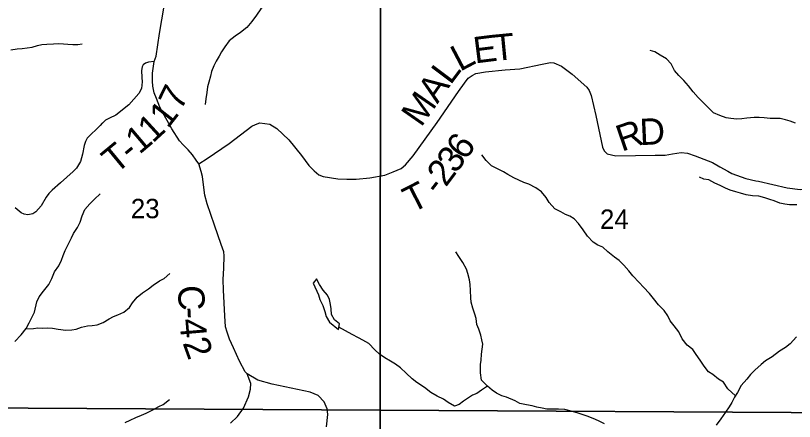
# Model space of a CAD drawing. Extents: x 2043100 to 2470832, y 443715 to 810583.
# Drawn here: x 2281354 to 2290243, y 616731 to 621356 of the extents above; entities that cross this region are included whole.
import ezdxf

# ---------------------------------------------------------------- set-up
doc = ezdxf.new("R2010")
doc.units = 0
for name, color, linetype in [('GM_X_County_Road', 7, 'Continuous'), ('GM_X_County_Road_Text', 7, 'Continuous'), ('GM_X_Minor_Lake', 7, 'Continuous'), ('GM_X_Minor_River', 7, 'Continuous'), ('GM_X_Section', 7, 'Continuous'), ('GM_X_Section_Text', 7, 'Continuous'), ('GM_X_Township_Road', 7, 'Continuous'), ('GM_X_Township_Road_Text', 7, 'Continuous')]:
    doc.layers.add(name, color=color, linetype=linetype)

msp = doc.modelspace()

# ---------------------------------------------------------------- linework, layer by layer
at = {"layer": 'GM_X_County_Road'}
msp.add_lwpolyline([(2283806.2, 616712.3), (2283886.8, 616788), (2283955.2, 616881.5), (2284012.9, 617008.9), (2284035.3, 617097.5), (2284038.2, 617161.7), (2283998.2, 617273.3), (2283973.7, 617296.9), (2283909.6, 617416.1), (2283840.9, 617569.3), (2283795.1, 617668.7), (2283767.7, 617746.4), (2283750.6, 617808.3), (2283744.3, 617934.5), (2283727.1, 618227), (2283722.9, 618347.2), (2283732.6, 618475.7), (2283734.1, 618616.1), (2283729.3, 618662.1), (2283701.7, 618747.9), (2283623.8, 618967), (2283541.4, 619212.2), (2283515.7, 619309.9), (2283499.5, 619427.9), (2283487.9, 619522), (2283470.8, 619579.8), (2283447.3, 619665.6), (2283416.5, 619709.1), (2283373.4, 619768.5), (2283324.4, 619827.7), (2283267.4, 619882.8), (2283224.5, 619930.2), (2283136.1, 620066.9), (2283049.3, 620221.7), (2283001.6, 620313), (2282961.9, 620410.6), (2282936.7, 620476.3), (2282921.3, 620552.2), (2282918.3, 620610.2), (2282918.7, 620698.5), (2282934.3, 620833.1), (2282957.2, 620895.6), (2282996.6, 621152.9), (2283049.1, 621462.6)], dxfattribs=at)
at = {"layer": 'GM_X_Minor_Lake'}
for points in [[(2285040.2, 617776.8), (2285050, 617841), (2284993.6, 617888.9), (2284961.3, 617948.9), (2284955, 618013), (2284946.7, 618065), (2284936.5, 618119.1), (2284914.2, 618171.1), (2284865.8, 618225), (2284821.4, 618290.9), (2284787, 618356.9), (2284764.8, 618324.6)], [(2284764.8, 618324.6), (2284751.2, 618304.7), (2284811.9, 618172.7), (2284826.2, 618120.6), (2284862.6, 618050.6), (2284884.9, 617982.6), (2284899.2, 617926.5), (2284935.6, 617860.6), (2285040.2, 617776.8)]]:
    msp.add_lwpolyline(points, dxfattribs=at)
at = {"layer": 'GM_X_Minor_River'}
for points in [[(2284283.9, 621528.4), (2284223.8, 621494.2), (2284153.9, 621433.8), (2284102.1, 621359.4), (2284050.3, 621289.1), (2283992.4, 621220.8), (2283922.5, 621162.3), (2283858.5, 621122), (2283792.6, 621067.6), (2283740.8, 620999.3), (2283704.9, 620943), (2283677.1, 620892.8), (2283643.2, 620838.6), (2283615.4, 620782.3), (2283591.6, 620718.1), (2283579.8, 620666), (2283558.1, 620595.8), (2283546.3, 620545.6), (2283536.5, 620481.5), (2283524.8, 620409.3), (2283517.1, 620343.2)], [(2281298.7, 620964.5), (2281372.8, 620978.8), (2281429, 620983.1), (2281485.1, 620987.4), (2281543.2, 620997.6), (2281605.3, 621015.9), (2281655.4, 621026.2), (2281709.5, 621032.4), (2281785.7, 621034.8), (2281841.8, 621037), (2281899.9, 621035.3), (2281950.1, 621031.5), (2282008.3, 621025.7), (2282064.4, 621028), (2282114.5, 621034.2)], [(2290254.7, 620130.2), (2290196.6, 620153.9), (2290140.6, 620167.6), (2290080.5, 620183.2), (2290026.6, 620184.9), (2289964.6, 620184.5), (2289896.6, 620190.1), (2289842.7, 620193.7), (2289782.7, 620195.4), (2289698.8, 620188.8), (2289644.9, 620178.4), (2289585, 620176.1), (2289517, 620183.7), (2289465, 620191.3), (2289392.9, 620218.9), (2289318.8, 620248.5), (2289212.1, 620354), (2289145.7, 620421.7), (2289089.3, 620487.4), (2289032.9, 620557.2), (2288982.5, 620617), (2288924.1, 620674.7), (2288875.8, 620730.5), (2288835.3, 620806.3), (2288782.9, 620864.1), (2288710.7, 620903.7), (2288648.5, 620943.4), (2288598.4, 620957.1)], [(2289570, 617022.5), (2289484.6, 617103.7), (2289432.1, 617177.5), (2289377.9, 617213.2), (2289313.6, 617266.9), (2289263.4, 617296.7), (2289215, 617360.5), (2289168.6, 617430.3), (2289122.2, 617494.1), (2289083.8, 617550), (2289017.5, 617599.7), (2288963.1, 617673.5), (2288922.6, 617751.4), (2288870.1, 617819.2), (2288825.8, 617877), (2288797.4, 617932.9), (2288755, 617994.8), (2288690.6, 618060.5), (2288636.2, 618130.3), (2288587.8, 618188.1), (2288521.3, 618261.8), (2288473, 618313.6), (2288400.6, 618389.3), (2288354.2, 618445.1), (2288297.8, 618510.9), (2288243.5, 618566.6), (2288189.3, 618602.3), (2288112.9, 618662), (2288056.6, 618717.7), (2287998.5, 618739.4), (2287946.3, 618775.1), (2287881.9, 618840.8), (2287831.4, 618912.6), (2287778.9, 618988.4), (2287730.6, 619040.2), (2287680.4, 619070), (2287630.4, 619087.7), (2287576.2, 619121.4), (2287508, 619153), (2287445.6, 619224.8), (2287411.2, 619282.7), (2287356.8, 619346.4), (2287290.5, 619392.1), (2287212.3, 619433.7), (2287154.2, 619455.3), (2287098.1, 619481), (2287042, 619508.7), (2286973.8, 619544.3), (2286921.6, 619574), (2286861.4, 619607.7), (2286785.2, 619645.3), (2286726.9, 619703), (2286676.5, 619768.8)], [(2290269.2, 619200.7), (2290187.3, 619200.2), (2290135.3, 619207.9), (2290077.3, 619219.5), (2290011.1, 619245.1), (2289961.1, 619260.8), (2289905, 619278.5), (2289836.9, 619298.1), (2289765, 619303.7), (2289692.9, 619313.2), (2289628.9, 619330.9), (2289574.8, 619348.5), (2289510.7, 619368.2), (2289456.6, 619387.9), (2289396.5, 619419.5), (2289334.3, 619447.2), (2289266.2, 619482.8), (2289210.1, 619492.5), (2289160, 619516.2)], [(2281347.5, 617642.4), (2281419.3, 617718.9), (2281473.1, 617789.3), (2281510.9, 617855.6), (2281544.7, 617921.9), (2281568.6, 617974.1), (2281598.1, 618094.4), (2281623.9, 618150.7), (2281671.8, 618217), (2281733.6, 618291.4), (2281767.4, 618359.7), (2281799.1, 618434), (2281846.9, 618504.4), (2281876.7, 618568.6), (2281896.5, 618620.8), (2281918.3, 618679), (2281956.2, 618745.3), (2281993.9, 618821.6), (2282015.7, 618871.8), (2282059.5, 618942.2), (2282089.4, 619000.4), (2282113.1, 619072.6), (2282144.9, 619144.9), (2282200.7, 619209.3), (2282254.6, 619263.6), (2282320.5, 619326)], [(2288074.6, 616703.9), (2288006.5, 616737.5), (2287946.3, 616763.2), (2287878.2, 616788.8), (2287822.1, 616810.5), (2287762, 616830.1), (2287696, 616847.8), (2287621.9, 616865.3), (2287552, 616868.9), (2287496, 616868.5), (2287418.1, 616870), (2287364.1, 616879.7), (2287304, 616891.3), (2287250, 616909), (2287183.9, 616918.6), (2287107.9, 616936.2), (2287055.7, 616965.9), (2286955.5, 617005.3), (2286903.5, 617023), (2286843.3, 617050.7), (2286793.1, 617088.5), (2286738.8, 617132.2), (2286672.4, 617199.9), (2286659.9, 617284), (2286659.2, 617378.2), (2286666.8, 617430.3), (2286670.3, 617498.5), (2286677.9, 617554.7), (2286687.5, 617610.8), (2286677.2, 617660.9), (2286664.8, 617714.9), (2286642.4, 617782.9), (2286620, 617836.8), (2286609.6, 617902.9), (2286595.2, 617954.9), (2286572.8, 618020.9), (2286552.3, 618088.9), (2286552, 618141), (2286547.4, 618221.1), (2286540.9, 618291.2), (2286534.5, 618345.3), (2286514.1, 618415.3), (2286499.7, 618467.3), (2286457.2, 618543.2), (2286414.8, 618611), (2286378.4, 618664.9)], [(2281471.6, 617787.3), (2281557.3, 617789.7), (2281607.4, 617795.9), (2281657.6, 617794.1), (2281713.7, 617796.3), (2281773.9, 617792.6), (2281842.1, 617780.9), (2281926.4, 617771.2), (2281996.5, 617775.5), (2282046.6, 617783.8), (2282104.7, 617804.1), (2282176.8, 617818.4), (2282228.9, 617824.7), (2282285, 617830.9), (2282353.1, 617859.3), (2282421.1, 617899.7), (2282473.1, 617927.9), (2282523.1, 617944.2), (2282589.1, 617974.5), (2282653.1, 618028.9), (2282688.9, 618081.2), (2282742.8, 618147.6), (2282802.7, 618197.9), (2282870.7, 618242.3), (2282924.6, 618282.6), (2282998.6, 618331.1), (2283048.6, 618359.3), (2283116.5, 618417.7)], [(2286739, 617132.1), (2286673.2, 617085.7), (2286619.5, 617047.3), (2286567.7, 617028.9), (2286468.3, 616962.1), (2286416.6, 616923.7), (2286364.8, 616905.3), (2286290.6, 616945), (2286238.3, 616982.7), (2286166.2, 617018.3), (2286093.9, 617059.9), (2286019.6, 617115.6), (2285933.3, 617175.1), (2285881, 617216.9), (2285810.6, 617280.6), (2285748.3, 617340.3), (2285690, 617384), (2285633.9, 617415.7), (2285569.6, 617455.4), (2285507.4, 617497.1), (2285455.1, 617544.8), (2285384.7, 617618.5), (2285318.4, 617658.2), (2285266.3, 617681.9), (2285196.1, 617721.5), (2285044.7, 617806)], [(2290265.7, 617695.8), (2290196.4, 617613.2), (2290142.7, 617574.8), (2290073.1, 617532.3), (2289987.6, 617465.6), (2289914, 617421), (2289862.3, 617380.7), (2289790.8, 617316.1), (2289743.2, 617263.7), (2289699.6, 617213.3), (2289636.2, 617138.7), (2289592.8, 617060.3), (2289561.2, 617008), (2289529.6, 616947.7), (2289500, 616897.4), (2289458.5, 616835), (2289403.1, 616760.5), (2289349.6, 616686)], [(2282606.7, 616718), (2282660.8, 616744.3), (2282724.8, 616776.7), (2282790.8, 616801), (2282842.9, 616825.3), (2282918.9, 616861.7), (2282988.9, 616902.1), (2283038.9, 616924.3), (2283110.9, 616978.8)]]:
    msp.add_lwpolyline(points, dxfattribs=at)
at = {"layer": 'GM_X_Section'}
for points in [[(2280184.2, 622202.6), (2285517.8, 622175.8), (2285513.8, 616857.4), (2280154.7, 616890)], [(2290863.3, 622088.1), (2290867.8, 618858.7), (2290874.5, 616829.9), (2285513.8, 616857.4), (2285517.8, 622175.8)], [(2280154.7, 616890), (2285513.8, 616857.4), (2285545.2, 611577.5), (2280143.2, 611575.7)], [(2285513.8, 616857.4), (2290874.5, 616829.9), (2290883.8, 613838.7), (2290886.4, 611511.8), (2285545.2, 611577.5)]]:
    msp.add_lwpolyline(points, close=True, dxfattribs=at)
at = {"layer": 'GM_X_Township_Road'}
for points in [[(2282934.3, 620833.1), (2282872.5, 620826.6), (2282838.6, 620814.1), (2282810.8, 620793.7), (2282797.1, 620771.4), (2282791.6, 620731.3), (2282796.6, 620651.1), (2282799.2, 620603), (2282790.2, 620526.6), (2282760.9, 620470.1), (2282646.4, 620338.2), (2282497.6, 620221.8), (2282425.9, 620188.8), (2282380.1, 620164.1), (2282344.7, 620130)], [(2283447.3, 619665.6), (2283541.7, 619728.3), (2283791.9, 619898.1), (2284051.8, 620096.2), (2284091.6, 620116.8), (2284143.5, 620133.5), (2284255.9, 620119), (2284336.7, 620069.9), (2284472.5, 619941.3), (2284619.1, 619760.7), (2284700.7, 619649.5), (2284761.6, 619588.1), (2284816.2, 619542.7), (2284864.6, 619521.3), (2285033.2, 619495.4), (2285136.5, 619491), (2285242.5, 619492.8), (2285396.2, 619505.4), (2285567.7, 619538.3), (2285665.1, 619574), (2285756.4, 619611.6), (2285803.7, 619654.5), (2285891.9, 619758.2), (2286167.3, 620137.6), (2286409.2, 620490.4), (2286477.6, 620585.7), (2286520.6, 620642.5), (2286564, 620675.3), (2286607.6, 620698.1), (2286717.4, 620713.9), (2286943, 620737.7), (2287110.7, 620750.6), (2287363.9, 620800.9), (2287459.5, 620820.5), (2287495.6, 620817.1), (2287586.2, 620780.5), (2287707.8, 620688.3), (2287872.4, 620538.8), (2287901, 620501.2), (2287923.9, 620447.4), (2287977.9, 620217.8), (2288054.1, 619858.3), (2288072.8, 619816.5), (2288107.5, 619779), (2288203.8, 619758.6), (2288655.7, 619766.1), (2288767.7, 619764), (2288851.5, 619779.4), (2288949.2, 619795), (2289023.3, 619788.3), (2289109.8, 619759.6), (2289309.1, 619680.8), (2289391.9, 619634), (2289484.8, 619583.5), (2289527.3, 619558.1), (2289688.2, 619500.7), (2289802.3, 619474.4), (2289832.9, 619467.4)], [(2282344.7, 620130), (2282343.3, 620128.7), (2282318.8, 620105.1), (2282172.4, 619960.7), (2282150.8, 619922.3), (2282137.4, 619874), (2282118.7, 619775.5), (2282095.7, 619692.9), (2282050.6, 619616.1), (2282011, 619579.4), (2281868.4, 619451.1), (2281771.3, 619367.6), (2281731.8, 619326.9), (2281704.2, 619286.4), (2281645.4, 619187.3), (2281586.2, 619120.3), (2281550.4, 619097.8), (2281492.4, 619087), (2281452.3, 619092.5), (2281418, 619108.1), (2281351.2, 619165.4)], [(2289832.9, 619467.4), (2290160.1, 619392.2), (2290310.4, 619372.7), (2290508.2, 619388), (2290612.1, 619389.7), (2290710.4, 619375.3), (2290794.5, 619366.7), (2290799.6, 619365.5), (2290832.1, 619364.9)], [(2284903.7, 616668.6), (2284916.7, 616809.2), (2284910.2, 616873.3), (2284877.5, 616955.3), (2284808.9, 617025), (2284714.5, 617064.3), (2284281.3, 617155.2), (2284118.7, 617202.1), (2283998.2, 617273.3)]]:
    msp.add_lwpolyline(points, dxfattribs=at)

# ---------------------------------------------------------------- texts
at = {"layer": 'GM_X_County_Road_Text'}
for s, rotation, p in [('C', 272.22526, (2283206.2, 618278)), ('-', 273.03827, (2283216, 618027.1)), ('4', 274.93641, (2283223.3, 617893.3)), ('2', 289.9836, (2283257.7, 617625.4))]:
    msp.add_text(s, height=300, rotation=rotation, dxfattribs=at).set_placement(p)
at = {"layer": 'GM_X_Section_Text'}
for s, p in [('23', (2282669.2, 619046.5)), ('24', (2288024, 618925.5))]:
    msp.add_text(s, height=220.83, rotation=0.00001, dxfattribs=at).set_placement(p)
at = {"layer": 'GM_X_Township_Road_Text'}
for s, rotation, p in [('E', 7.10641, (2286597.3, 620810.3)), ('T', 5.53277, (2286817.9, 620837.9)), ('L', 27.75534, (2286425.9, 620714.3)), ('L', 53.18581, (2286318, 620557.4)), ('7', 64.03704, (2283241.6, 620263.3)), ('A', 55.18435, (2286168.9, 620342.9)), ('M', 55.21462, (2285983.1, 620075.5)), ('1', 51.9992, (2283091.5, 620059.5)), ('1', 42.53437, (2282918.7, 619894.9)), ('R', 19.00639, (2288272, 619803.3)), ('D', 2.60918, (2288482.8, 619879.3)), ('1', 40.23197, (2282767.7, 619766.8)), ('6', 54.14912, (2286488.2, 619695.8)), ('T', 39.55535, (2282496.9, 619542.8)), ('-', 39.69107, (2282670.6, 619686.2)), ('3', 53.9842, (2286378.9, 619545.5)), ('2', 53.01973, (2286264.5, 619393.5)), ('T', 27.03655, (2285876.5, 619099.6)), ('-', 52.18719, (2286186.1, 619292.4))]:
    msp.add_text(s, height=300, rotation=rotation, dxfattribs=at).set_placement(p)

doc.saveas('drawing.dxf')
